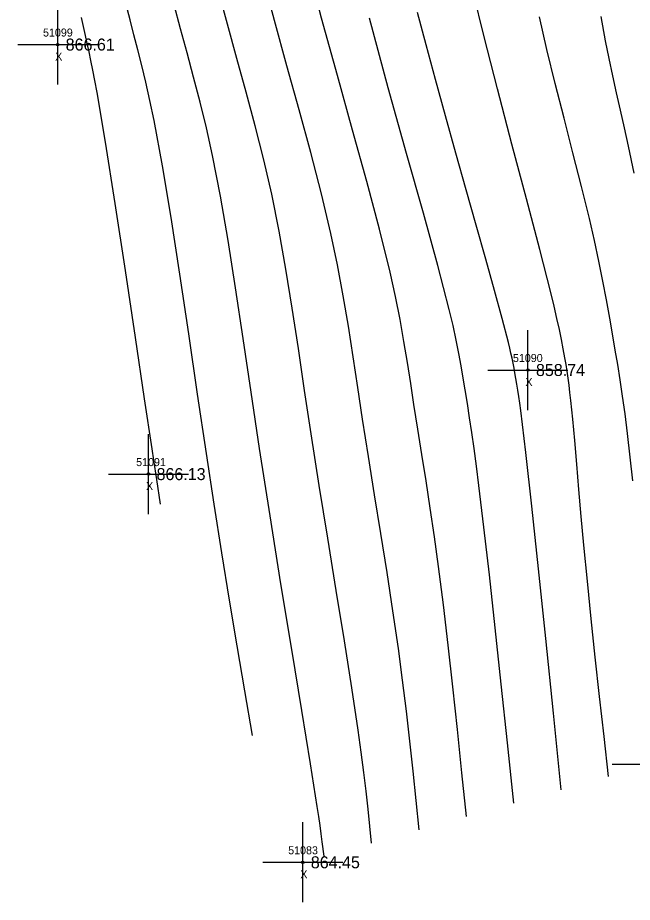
# Model space of a CAD drawing. Extents: x 1378535 to 1380697, y 997729 to 1000024.
# Drawn here: x 1380468.5 to 1380545.3, y 997728.8 to 997839.4 of the extents above; entities that cross this region are included whole.
import ezdxf

# ---------------------------------------------------------------- set-up
doc = ezdxf.new("R2010")
doc.units = 0
for name, color, linetype in [('RD_DTM_Major1', 7, 'Continuous'), ('RD_DTM_Minor1', 7, 'Continuous'), ('RD_EX_Misc', 7, 'Continuous'), ('RD_EX_Misc_txCode', 7, 'Continuous'), ('RD_EX_TX_Misc_ELEV', 7, 'Continuous'), ('RD_SMD_Locator', 7, 'Continuous')]:
    doc.layers.add(name, color=color, linetype=linetype)

msp = doc.modelspace()

# ---------------------------------------------------------------- linework, layer by layer
at = {"layer": 'RD_DTM_Major1'}
for points in [[(1380497.8, 997749.69), (1380496.85, 997755.27), (1380495.9, 997760.9), (1380494.95, 997766.63), (1380493.99, 997772.51), (1380493.02, 997778.6), (1380492.05, 997784.95), (1380490.94, 997792.36), (1380489.83, 997799.91), (1380488.72, 997807.35), (1380487.62, 997814.44), (1380486.55, 997820.92), (1380485.5, 997826.55), (1380484.98, 997829.07), (1380484.46, 997831.35), (1380483.96, 997833.44), (1380483.46, 997835.4), (1380482.98, 997837.28), (1380482.5, 997839.14), (1380481.99, 997841.21), (1380481.47, 997843.4), (1380480.92, 997845.75), (1380480.39, 997848.11)], [(1380530.48, 997741.25), (1380529.69, 997748.76), (1380528.91, 997756.12), (1380528.15, 997763.17), (1380527.43, 997769.76), (1380526.75, 997775.74), (1380526.12, 997780.95), (1380525.81, 997783.36), (1380525.52, 997785.55), (1380525.23, 997787.56), (1380524.96, 997789.42), (1380524.68, 997791.19), (1380524.41, 997792.9), (1380524.17, 997794.38), (1380523.9, 997795.89), (1380523.61, 997797.46), (1380523.27, 997799.13), (1380522.88, 997800.94), (1380522.41, 997802.94), (1380520.98, 997808.43), (1380519.18, 997814.98), (1380517.08, 997822.44), (1380514.79, 997830.64), (1380512.42, 997839.34)]]:
    msp.add_lwpolyline(points, dxfattribs=at)
at = {"layer": 'RD_DTM_Minor1'}
for points in [[(1380524.55, 997739.59), (1380523.99, 997745.05), (1380523.43, 997750.46), (1380522.86, 997755.79), (1380522.28, 997760.99), (1380521.68, 997766.02), (1380521.06, 997770.83), (1380520.55, 997774.54), (1380520.03, 997778.1), (1380519.51, 997781.51), (1380518.99, 997784.8), (1380518.49, 997787.98), (1380518, 997791.05), (1380517.6, 997793.68), (1380517.19, 997796.3), (1380516.75, 997798.95), (1380516.26, 997801.69), (1380515.69, 997804.56), (1380515.02, 997807.61), (1380513.69, 997813), (1380512.1, 997818.94), (1380510.32, 997825.35), (1380508.42, 997832.17), (1380506.45, 997839.34), (1380504.5, 997846.79)], [(1380518.63, 997737.92), (1380518.26, 997741.58), (1380517.88, 997745.25), (1380517.48, 997748.97), (1380517.05, 997752.74), (1380516.58, 997756.6), (1380516.05, 997760.56), (1380515.37, 997765.26), (1380514.63, 997770.07), (1380513.86, 997774.93), (1380513.07, 997779.78), (1380512.3, 997784.56), (1380511.57, 997789.23), (1380510.97, 997793.18), (1380510.39, 997797.04), (1380509.8, 997800.86), (1380509.16, 997804.67), (1380508.44, 997808.52), (1380507.62, 997812.46), (1380506.43, 997817.42), (1380505.09, 997822.57), (1380503.63, 997827.89), (1380502.1, 997833.39), (1380500.55, 997839.05), (1380499.02, 997844.87)], [(1380512.7, 997736.26), (1380512.49, 997738.36), (1380512.26, 997740.5), (1380512.01, 997742.73), (1380511.73, 997745.09), (1380511.41, 997747.63), (1380511.03, 997750.38), (1380510.24, 997755.67), (1380509.31, 997761.55), (1380508.28, 997767.84), (1380507.21, 997774.36), (1380506.15, 997780.94), (1380505.13, 997787.4), (1380504.32, 997792.83), (1380503.54, 997798.06), (1380502.78, 997803.1), (1380501.99, 997807.98), (1380501.15, 997812.72), (1380500.21, 997817.35), (1380499.21, 997821.64), (1380498.14, 997825.88), (1380497, 997830.1), (1380495.84, 997834.33), (1380494.67, 997838.6), (1380493.53, 997842.95)], [(1380542.32, 997744.57), (1380541.76, 997749.59), (1380541.21, 997754.57), (1380540.67, 997759.48), (1380540.16, 997764.3), (1380539.68, 997768.98), (1380539.24, 997773.49), (1380538.92, 997777.05), (1380538.63, 997780.43), (1380538.35, 997783.61), (1380538.1, 997786.55), (1380537.85, 997789.22), (1380537.61, 997791.58), (1380537.5, 997792.56), (1380537.39, 997793.48), (1380537.27, 997794.36), (1380537.14, 997795.22), (1380537.01, 997796.07), (1380536.87, 997796.92), (1380536.67, 997798.02), (1380536.44, 997799.18), (1380536.18, 997800.43), (1380535.88, 997801.81), (1380535.52, 997803.35), (1380535.1, 997805.06), (1380533.74, 997810.43), (1380532.07, 997816.77), (1380530.25, 997823.62), (1380528.43, 997830.53), (1380526.76, 997837.01), (1380525.4, 997842.63)], [(1380506.78, 997734.6), (1380506.54, 997736.42), (1380506.4, 997737.4), (1380506.26, 997738.44), (1380506.09, 997739.58), (1380505.91, 997740.84), (1380505.07, 997746.16), (1380503.98, 997752.81), (1380502.73, 997760.43), (1380501.37, 997768.67), (1380500, 997777.17), (1380498.69, 997785.58), (1380497.63, 997792.63), (1380496.64, 997799.33), (1380495.69, 997805.65), (1380494.76, 997811.58), (1380493.81, 997817.1), (1380492.81, 997822.21), (1380492.04, 997825.63), (1380491.25, 997828.87), (1380490.44, 997831.98), (1380489.63, 997835.01), (1380488.82, 997838.01), (1380488.03, 997841.02)], [(1380486.31, 997778.61), (1380485.83, 997781.69), (1380485.46, 997784.12), (1380485.25, 997785.54), (1380484.32, 997791.78), (1380483.18, 997799.44), (1380481.93, 997807.82), (1380480.65, 997816.19), (1380479.43, 997823.84), (1380478.37, 997830.07), (1380478.1, 997831.55), (1380477.85, 997832.87), (1380477.61, 997834.06), (1380477.38, 997835.16), (1380477.15, 997836.19), (1380476.93, 997837.19), (1380476.68, 997838.3), (1380476.42, 997839.44)], [(1380536.4, 997742.91), (1380535.43, 997752.5), (1380534.48, 997761.81), (1380533.57, 997770.53), (1380532.73, 997778.38), (1380531.98, 997785.07), (1380531.34, 997790.31), (1380531.22, 997791.23), (1380531.1, 997792.08), (1380530.98, 997792.87), (1380530.87, 997793.62), (1380530.75, 997794.33), (1380530.62, 997795.03), (1380530.51, 997795.63), (1380530.39, 997796.23), (1380530.26, 997796.85), (1380530.12, 997797.48), (1380529.97, 997798.13), (1380529.8, 997798.82), (1380529.03, 997801.82), (1380528.08, 997805.33), (1380526.98, 997809.25), (1380525.78, 997813.48), (1380524.51, 997817.92), (1380523.22, 997822.49), (1380521.93, 997827.13), (1380520.69, 997831.67), (1380519.53, 997836.02), (1380518.46, 997840.06)], [(1380545.37, 997781.51), (1380544.71, 997787.46), (1380544.39, 997789.91), (1380544.09, 997792.13), (1380543.78, 997794.16), (1380543.48, 997796.06), (1380543.17, 997797.87), (1380542.86, 997799.64), (1380542.47, 997801.87), (1380542.06, 997804.14), (1380541.61, 997806.5), (1380541.12, 997808.97), (1380540.56, 997811.56), (1380539.93, 997814.31), (1380538.96, 997818.3), (1380537.88, 997822.52), (1380536.76, 997826.85), (1380535.65, 997831.2), (1380534.61, 997835.45), (1380533.69, 997839.51)], [(1380545.51, 997819.98), (1380544.82, 997823.36), (1380544.32, 997825.66), (1380543.82, 997827.87), (1380543.33, 997830.02), (1380542.85, 997832.15), (1380542.39, 997834.31), (1380541.95, 997836.52), (1380541.41, 997839.58)]]:
    msp.add_lwpolyline(points, dxfattribs=at)
at = {"layer": 'RD_EX_Misc'}
for p, q in [((1380473.45, 997831.06), (1380473.45, 997841.06)), ((1380468.45, 997836.06), (1380478.45, 997836.06)), ((1380532.25, 997790.38), (1380532.25, 997800.38)), ((1380527.25, 997795.38), (1380537.25, 997795.38)), ((1380484.81, 997777.37), (1380484.81, 997787.37)), ((1380479.81, 997782.37), (1380489.81, 997782.37)), ((1380542.78, 997746.11), (1380552.78, 997746.11)), ((1380504.1, 997728.85), (1380504.1, 997738.85)), ((1380499.1, 997733.85), (1380509.1, 997733.85))]:
    msp.add_line(p, q, dxfattribs=at)
at = {"layer": 'RD_SMD_Locator'}
for centre in [(1380473.45, 997836.06), (1380532.25, 997795.38), (1380484.81, 997782.37), (1380504.1, 997733.85)]:
    msp.add_circle(centre, 0.15, dxfattribs=at)

# ---------------------------------------------------------------- texts
at = {"layer": 'RD_EX_Misc_txCode'}
for s, p in [('51099', (1380471.62, 997837.06)), ('X', (1380473.14, 997834.06)), ('51090', (1380530.37, 997796.38)), ('X', (1380531.93, 997793.38)), ('51091', (1380483.26, 997783.37)), ('X', (1380484.5, 997780.37)), ('51083', (1380502.27, 997734.85)), ('X', (1380503.79, 997731.85))]:
    msp.add_text(s, height=1, dxfattribs=at).set_placement(p)
at = {"layer": 'RD_EX_TX_Misc_ELEV'}
for s, p in [('866.61', (1380474.45, 997835.31)), ('858.74', (1380533.25, 997794.63)), ('866.13', (1380485.81, 997781.62)), ('864.45', (1380505.1, 997733.1))]:
    msp.add_text(s, height=1.5, dxfattribs=at).set_placement(p)

doc.saveas('drawing.dxf')
